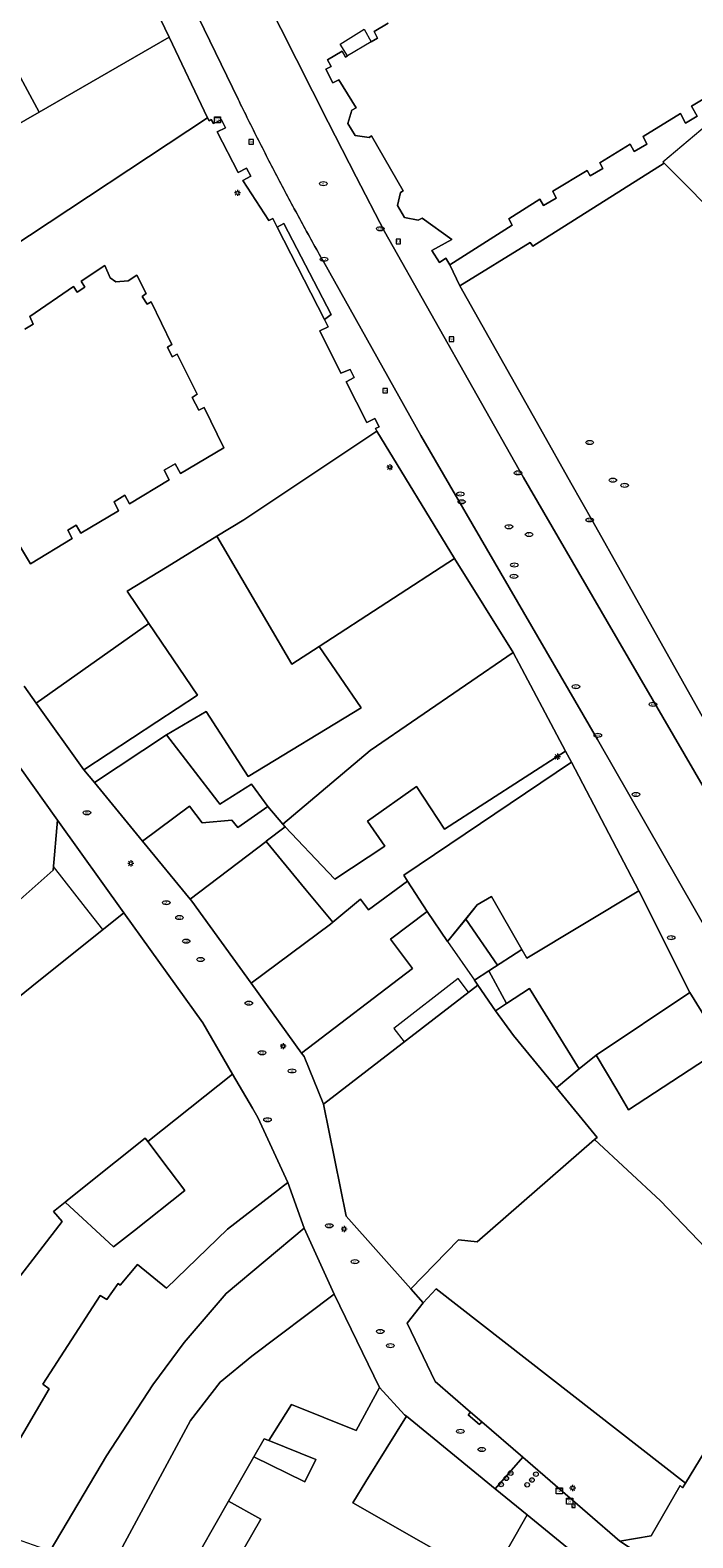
# Model space of a CAD drawing. Header units: metres. Extents: x 187916 to 189411, y 333285 to 334910.
# Tile 345 of 348: x 188871 to 188915, y 334398 to 334497. Entities that reach past the tile are written whole.
import ezdxf
from ezdxf.enums import TextEntityAlignment as Align

# ---------------------------------------------------------------- set-up
doc = ezdxf.new("R2010")
doc.units = ezdxf.units.M
for name, color, linetype, lineweight in [('B-WE-IE-MEUBILAIR-S', 253, 'Continuous', 15), ('B-WE-IE-TERREINAFSCHEIDING_KUNSTMATIG_HEKWERK-G', 253, 'IE-TERREINAFSCHEIDING_KUNSTMATIG-SO', 15), ('B-WE-IE-TERREINAFSCHEIDING_KUNSTMATIG_MUUR-G', 253, 'IE-TERREINAFSCHEIDING_KUNSTMATIG-SO', 15), ('B-WE-OG-BEBOUWING-GV', 253, 'Continuous', 15), ('B-WE-OG-BEBOUWING_LUIFEL-GV', 253, 'Continuous', 15), ('B-WE-OG-TERREIN_ERF-GV', 253, 'Continuous', 15), ('B-WE-VH-OPENVERHARDING-GV', 253, 'Continuous', 15), ('B-WE-VH-OPENVERHARDING_SIERBESTRATING-GV', 253, 'Continuous', 15), ('B-WE-VH-OPENVERHARDING_STRAATBAKSTEEN-GV', 253, 'Continuous', 15)]:
    doc.layers.add(name, color=color, linetype=linetype, lineweight=lineweight)
doc.styles.add('NLCS-ISO', font='NLCS-ISO.ttf')
doc.linetypes.add('IE-TERREINAFSCHEIDING_KUNSTMATIG-SO', pattern='A,4,[82,NLCS.SHX,S=0.75,R=90,X=0,Y=0],4,-2', length=10)

# ---------------------------------------------------------------- blocks, each defined once
blk = doc.blocks.new('SIE-MEUBILAIR_BORD_LOCATIEPAAL-SO')
blk.add_lwpolyline([(-0.75, -0.75), (0.75, -0.75), (0.75, 0.75), (-0.75, 0.75)], close=True)
at = {"style": 'NLCS-ISO'}
blk.add_text('lp', height=0.75, dxfattribs=at).set_placement((0.01, 0.12), align=Align.MIDDLE_CENTER)
blk = doc.blocks.new('SIE-MEUBILAIR_BORD_VERKEER-SO')
blk.add_lwpolyline([(-0.5625, -0.5625), (0.5625, -0.5625), (0.5625, 0.5625), (-0.5625, 0.5625)], close=True)
at = {"style": 'NLCS-ISO'}
blk.add_text('vb', height=0.75, dxfattribs=at).set_placement((0, 0), align=Align.MIDDLE_CENTER)
blk = doc.blocks.new('SIE-MEUBILAIR_KAST_CAI-SO')
for points in [[(-1, 1), (1, 1), (1, 0.84), (-1, 0.84)], [(-1, 0.76), (1, 0.76), (1, -1), (-1, -1)]]:
    blk.add_lwpolyline(points, close=True)
at = {"style": 'NLCS-ISO'}
blk.add_text('cai', height=0.75, dxfattribs=at).set_placement((0, 0), align=Align.MIDDLE_CENTER)
blk = doc.blocks.new('SIE-MEUBILAIR_PAAL_LICHTMAST-SO')
for points in [[(-0.62, 0), (-1, 0)], [(-0.71, 0.71), (-0.44, 0.44)], [(0, 1), (0, 0.62)], [(0.44, 0.44), (0.71, 0.71)], [(1, 0), (0.62, 0)], [(-0.71, -0.71), (-0.44, -0.44)], [(0, -0.62), (0, -1)], [(0.44, -0.44), (0.71, -0.71)]]:
    blk.add_lwpolyline(points)
blk.add_circle((0, 0), 0.5)
blk = doc.blocks.new('SIE-MEUBILAIR_PAAL_AFSLUITPAAL-SO')
blk.add_circle((0, 0), 0.75)
at = {"style": 'NLCS-ISO'}
blk.add_text('af', height=0.75, dxfattribs=at).set_placement((0, 0.05), align=Align.MIDDLE_CENTER)
blk = doc.blocks.new('SIE-MEUBILAIR_PUT_BRANDKRAAN-SO')
blk.add_ellipse((0, 0), major_axis=(1.25, 0), ratio=0.54)
at = {"style": 'NLCS-ISO'}
blk.add_text('bk', height=0.75, dxfattribs=at).set_placement((0.03, 0), align=Align.MIDDLE_CENTER)
blk = doc.blocks.new('SIE-MEUBILAIR_PUT_KOLK-SO')
blk.add_ellipse((0, 0), major_axis=(1.25, 0), ratio=0.54)
at = {"style": 'NLCS-ISO'}
blk.add_text('klk', height=0.75, dxfattribs=at).set_placement((0.03, 0), align=Align.MIDDLE_CENTER)
blk = doc.blocks.new('SIE-MEUBILAIR_PUT_WATERLEIDINGPUT-SO')
blk.add_ellipse((0, 0), major_axis=(1.25, 0), ratio=0.54)
at = {"style": 'NLCS-ISO'}
blk.add_text('wl', height=0.75, dxfattribs=at).set_placement((-0.14, 0), align=Align.MIDDLE_CENTER)
blk = doc.blocks.new('SIE-MEUBILAIR_PUT_RIOOLPUT-SO')
blk.add_ellipse((0, 0), major_axis=(1.25, 0), ratio=0.54)
at = {"style": 'NLCS-ISO'}
blk.add_text('ri', height=0.75, dxfattribs=at).set_placement((-0.04, 0.07), align=Align.MIDDLE_CENTER)
blk = doc.blocks.new('DTM')
at = {"layer": 'B-WE-IE-TERREINAFSCHEIDING_KUNSTMATIG_HEKWERK-G', "ltscale": 0.2, "flags": 128}
blk.add_lwpolyline([(188876.156, 334437.647), (188875.028, 334439.101), (188872.933, 334441.8)], dxfattribs=at)
at = {"layer": 'B-WE-IE-TERREINAFSCHEIDING_KUNSTMATIG_MUUR-G', "ltscale": 0.2, "flags": 128}
for points in [[(188913.008, 334487.952), (188904.396, 334482.506), (188904.208, 334482.749), (188899.595, 334479.905), (188904.887, 334470.523)], [(188910.319, 334460.889), (188915.809, 334451.105)], [(188889.215, 334429.548), (188889.378, 334429.322), (188890.639, 334426.201)]]:
    blk.add_lwpolyline(points, dxfattribs=at)
at = {"layer": 'B-WE-OG-BEBOUWING-GV', "ltscale": 0.2, "flags": 128}
for points in [[(188894.888, 334497.148), (188893.965, 334496.59), (188894.198, 334496.168), (188893.78, 334495.921), (188892.229, 334495.002), (188892.09, 334494.92), (188891.863, 334495.305), (188890.91, 334494.732), (188891.155, 334494.303), (188890.794, 334494.118), (188891.253, 334493.218), (188891.654, 334493.423), (188892.797, 334491.582), (188892.509, 334491.426), (188892.25, 334490.548), (188892.726, 334489.781), (188893.637, 334489.641), (188893.807, 334489.746), (188895.876, 334486.141), (188895.712, 334486.024), (188895.504, 334485.174), (188895.955, 334484.381), (188896.86, 334484.205), (188897.121, 334484.354), (188899.077, 334482.935), (188897.759, 334482.225), (188898.26, 334481.44), (188898.681, 334481.709), (188898.95, 334481.288), (188903.021, 334483.885), (188902.815, 334484.311), (188904.838, 334485.591), (188905.076, 334485.182), (188905.927, 334485.65), (188905.693, 334486.112), (188907.962, 334487.481), (188908.158, 334487.129), (188908.978, 334487.612), (188908.79, 334487.987), (188910.777, 334489.208), (188911.042, 334488.724), (188911.879, 334489.203), (188911.629, 334489.707), (188914.075, 334491.224), (188914.411, 334490.59), (188915.17, 334491.032), (188914.806, 334491.685), (188919.068, 334494.256)], [(188870.994, 334453.634), (188871.798, 334452.505), (188879.185, 334457.752), (188878.98, 334458.056), (188877.768, 334459.857), (188880.384, 334461.461), (188883.658, 334463.469), (188885.429, 334464.555), (188894.153, 334470.375), (188894.069, 334470.54), (188894.3, 334470.659), (188894.021, 334471.199), (188893.488, 334470.933), (188892.132, 334473.609), (188892.667, 334473.88), (188892.397, 334474.413), (188891.781, 334474.176), (188890.409, 334476.956), (188890.947, 334477.221), (188890.705, 334477.693), (188887.602, 334483.759), (188887.314, 334484.323), (188887.052, 334484.202), (188885.354, 334486.817), (188885.886, 334487.096), (188885.603, 334487.634), (188885.042, 334487.337), (188883.679, 334490.009), (188884.214, 334490.282), (188883.948, 334490.804), (188883.418, 334490.565), (188883.273, 334490.831), (188883.137, 334490.725), (188883.044, 334490.92), (188870.065, 334482.348)], [(188871.052, 334477.057), (188871.601, 334477.394), (188871.372, 334477.88), (188874.25, 334479.851), (188874.486, 334479.497), (188874.995, 334479.809), (188874.754, 334480.206), (188876.306, 334481.24), (188876.643, 334480.421), (188877.029, 334480.173), (188877.827, 334480.225), (188878.396, 334480.606), (188879.015, 334479.404), (188878.738, 334479.21), (188879.066, 334478.691), (188879.332, 334478.852), (188880.705, 334476.06), (188880.413, 334475.868), (188880.708, 334475.247), (188881.047, 334475.417), (188882.349, 334472.791), (188882.029, 334472.584), (188882.459, 334471.74), (188882.81, 334471.919), (188884.111, 334469.275), (188881.254, 334467.596), (188880.909, 334468.23), (188880.186, 334467.801), (188880.523, 334467.163), (188877.916, 334465.586), (188877.599, 334466.155), (188876.9, 334465.736), (188877.203, 334465.144), (188874.724, 334463.667), (188874.419, 334464.204), (188873.87, 334463.875), (188874.157, 334463.316), (188871.424, 334461.655), (188869.788, 334464.383)], [(188868.861, 334412.504), (188873.493, 334418.502), (188872.924, 334419.138), (188873.688, 334419.76), (188873.83, 334419.875), (188875.041, 334420.845), (188878.944, 334423.97), (188879.113, 334423.745), (188884.675, 334428.165), (188882.719, 334431.533), (188877.542, 334438.761), (188871.504, 334433.908), (188868.405, 334431.432)], [(188867.488, 334398.71), (188872.636, 334407.515), (188872.236, 334407.807), (188875.992, 334413.641), (188876.426, 334413.377), (188877.177, 334414.413), (188877.293, 334414.31), (188878.441, 334415.679), (188880.339, 334414.126), (188884.347, 334417.998), (188888.301, 334421.042), (188886.335, 334425.309), (188885.979, 334425.922), (188884.675, 334428.165), (188879.113, 334423.745), (188880.518, 334421.884), (188881.55, 334420.519), (188878.236, 334417.912), (188876.871, 334416.839), (188873.688, 334419.76), (188872.924, 334419.138), (188873.493, 334418.502), (188868.861, 334412.504)]]:
    blk.add_lwpolyline(points, dxfattribs=at)
for points in [[(188871.981, 334491.305), (188880.523, 334496.228), (188877.892, 334501.691), (188870.152, 334497.302), (188864.268, 334493.96), (188865.303, 334492.012), (188865.942, 334490.896), (188870.764, 334493.587)], [(188870.065, 334482.348), (188883.044, 334490.92), (188880.523, 334496.228), (188871.981, 334491.305), (188864.71, 334487.117), (188865.574, 334485.131), (188867.891, 334486.545), (188868.647, 334485.199), (188868.506, 334485.089)], [(188894.153, 334470.375), (188885.429, 334464.555), (188883.658, 334463.469), (188888.564, 334455.07), (188890.355, 334456.232), (188899.248, 334462.005)], [(188890.355, 334456.232), (188893.116, 334452.201), (188885.71, 334447.691), (188882.945, 334451.971), (188880.344, 334450.434), (188883.71, 334446.067), (188883.847, 334445.89), (188885.927, 334447.187), (188886.161, 334446.863), (188886.987, 334445.721), (188887.977, 334444.57), (188893.718, 334449.399), (188903.097, 334455.834), (188899.248, 334462.005)], [(188879.185, 334457.752), (188871.798, 334452.505), (188874.915, 334448.146), (188879.713, 334451.298), (188882.368, 334453.039)], [(188888.137, 334444.398), (188890.948, 334441.425), (188891.397, 334440.95), (188894.68, 334443.117), (188893.533, 334444.775), (188896.753, 334447.048), (188898.6, 334444.249), (188906.526, 334449.363), (188903.097, 334455.834), (188893.718, 334449.399), (188887.977, 334444.57)], [(188868.314, 334451.663), (188866.772, 334450.425), (188861.697, 334446.351), (188867.761, 334439.755), (188860.415, 334432.919), (188859.725, 334433.527), (188854.197, 334428.168), (188855.799, 334426.509), (188858.401, 334428.69), (188869.147, 334438.233), (188872.912, 334441.558), (188873.197, 334444.827)], [(188880.344, 334450.434), (188875.613, 334447.297), (188878.764, 334443.464), (188881.848, 334445.752), (188882.691, 334444.666), (188884.622, 334444.839), (188885.024, 334444.346), (188886.987, 334445.721), (188886.161, 334446.863), (188885.927, 334447.187), (188883.847, 334445.89), (188883.71, 334446.067)], [(188906.927, 334448.647), (188895.911, 334441.227), (188896.171, 334440.828), (188897.46, 334438.848), (188898.793, 334436.87), (188900.743, 334439.282), (188901.668, 334439.823), (188903.664, 334436.34), (188903.983, 334435.783), (188911.34, 334440.195)], [(188886.987, 334445.721), (188885.024, 334444.346), (188884.622, 334444.839), (188882.691, 334444.666), (188881.848, 334445.752), (188878.764, 334443.464), (188881.907, 334439.639), (188886.881, 334443.438), (188886.892, 334443.447), (188888.137, 334444.398), (188887.977, 334444.57)], [(188885.897, 334434.137), (188891.11, 334438.016), (188891.256, 334438.137), (188889.517, 334440.244), (188886.881, 334443.438), (188881.907, 334439.639), (188882.007, 334439.518)], [(188885.897, 334434.137), (188889.215, 334429.548), (188896.493, 334435.106), (188895.045, 334437.033), (188897.46, 334438.848), (188896.171, 334440.828), (188893.612, 334438.947), (188893.082, 334439.644), (188891.256, 334438.137), (188891.11, 334438.016)], [(188903.664, 334436.34), (188901.494, 334434.935), (188902.667, 334432.802), (188904.158, 334433.794), (188907.437, 334428.523), (188908.55, 334429.42), (188914.681, 334433.522), (188911.34, 334440.195), (188903.983, 334435.783)], [(188901.944, 334432.321), (188902.667, 334432.802), (188901.494, 334434.935), (188900.555, 334434.327), (188900.772, 334434.014)], [(188900.772, 334434.014), (188890.639, 334426.201), (188892.133, 334418.839), (188896.372, 334414.079), (188899.518, 334417.299), (188900.726, 334417.147), (188908.435, 334423.867), (188908.6, 334424.011), (188905.935, 334427.256), (188903.108, 334430.7), (188901.944, 334432.321)], [(188914.681, 334433.522), (188908.55, 334429.42), (188909.894, 334427.141), (188910.667, 334425.831), (188916.916, 334429.923)], [(188905.935, 334427.256), (188908.6, 334424.011), (188908.435, 334423.867), (188912.764, 334419.841), (188920.656, 334411.599), (188921.078, 334412.293), (188920.989, 334412.417), (188924.088, 334417.433), (188924.205, 334417.298), (188924.456, 334417.765), (188924.577, 334417.99), (188924.188, 334418.55), (188924.048, 334418.437), (188916.916, 334429.923), (188910.667, 334425.831), (188909.894, 334427.141), (188908.55, 334429.42), (188907.437, 334428.523)], [(188908.435, 334423.867), (188900.726, 334417.147), (188899.518, 334417.299), (188896.372, 334414.079), (188897.195, 334413.155), (188898.041, 334414.067), (188914.398, 334401.317), (188920.656, 334411.599), (188912.764, 334419.841)], [(188872.708, 334396.869), (188876.396, 334403.121), (188879.439, 334407.768), (188881.494, 334410.541), (188884.261, 334413.766), (188889.38, 334418.065), (188888.301, 334421.042), (188884.347, 334417.998), (188880.339, 334414.126), (188878.441, 334415.679), (188877.293, 334414.31), (188877.177, 334414.413), (188876.426, 334413.377), (188875.992, 334413.641), (188872.236, 334407.807), (188872.636, 334407.515), (188867.488, 334398.71)], [(188876.531, 334395.44), (188881.909, 334405.425), (188883.874, 334407.949), (188885.935, 334409.651), (188891.345, 334413.713), (188889.38, 334418.065), (188884.261, 334413.766), (188881.494, 334410.541), (188879.439, 334407.768), (188876.396, 334403.121), (188872.708, 334396.869)], [(188891.345, 334413.713), (188885.935, 334409.651), (188883.874, 334407.949), (188881.909, 334405.425), (188876.531, 334395.44), (188880.818, 334393.838), (188884.411, 334400.136), (188886.076, 334403.038), (188886.757, 334404.225), (188887.061, 334404.112), (188888.542, 334406.481), (188892.787, 334404.77), (188894.334, 334407.601)], [(188897.195, 334413.155), (188896.144, 334411.819), (188897.983, 334407.991), (188900.3, 334405.984), (188901.04, 334405.343), (188903.723, 334403.019), (188910.094, 334397.501), (188912.146, 334397.853), (188914.052, 334401.164), (188914.219, 334401.022), (188914.398, 334401.317), (188898.041, 334414.067)], [(188884.411, 334400.136), (188886.544, 334398.954), (188885.432, 334397.049), (188889.276, 334395.236), (188890.041, 334396.514), (188900.197, 334390.622), (188900.345, 334390.881), (188902.381, 334394.436), (188901.619, 334395.025), (188901.553, 334394.909), (188892.576, 334400.033), (188893.432, 334401.418), (188896.085, 334405.713), (188895.974, 334405.804), (188894.334, 334407.601), (188892.787, 334404.77), (188888.542, 334406.481), (188887.061, 334404.112), (188890.153, 334402.866), (188889.413, 334401.411), (188889.371, 334401.432), (188886.076, 334403.038)], [(188893.432, 334401.418), (188892.576, 334400.033), (188901.553, 334394.909), (188901.619, 334395.025), (188904.014, 334399.235), (188901.917, 334400.948), (188896.085, 334405.713)], [(188889.276, 334395.236), (188885.432, 334397.049), (188886.544, 334398.954), (188884.411, 334400.136), (188880.818, 334393.838), (188887.089, 334391.574)]]:
    blk.add_lwpolyline(points, close=True, dxfattribs=at)
at = {"layer": 'B-WE-OG-BEBOUWING_LUIFEL-GV', "ltscale": 0.2, "flags": 128}
for points in [[(188899.979, 334438.337), (188902.075, 334435.311), (188903.664, 334436.34), (188901.668, 334439.823), (188900.743, 334439.282)], [(188899.979, 334438.337), (188898.793, 334436.87), (188900.555, 334434.327), (188901.494, 334434.935), (188902.075, 334435.311)], [(188900.173, 334433.552), (188899.494, 334434.434), (188895.254, 334431.165), (188895.934, 334430.284)]]:
    blk.add_lwpolyline(points, close=True, dxfattribs=at)
at = {"layer": 'B-WE-OG-TERREIN_ERF-GV', "ltscale": 0.2, "flags": 128}
for points in [[(188854.77, 334502.514), (188860.322, 334491.719), (188860.496, 334491.402), (188862.056, 334492.255), (188863.302, 334489.978), (188861.741, 334489.124), (188863.287, 334486.298), (188866.673, 334480.108), (188870.065, 334482.348), (188868.506, 334485.089), (188868.647, 334485.199), (188867.891, 334486.545), (188865.574, 334485.131), (188864.71, 334487.117), (188871.981, 334491.305), (188870.764, 334493.587), (188865.942, 334490.896), (188865.303, 334492.012), (188864.268, 334493.96), (188870.152, 334497.302)], [(188919.068, 334494.256), (188914.806, 334491.685), (188915.17, 334491.032), (188914.411, 334490.59), (188914.075, 334491.224), (188911.629, 334489.707), (188911.879, 334489.203), (188911.042, 334488.724), (188910.777, 334489.208), (188908.79, 334487.987), (188908.978, 334487.612), (188908.158, 334487.129), (188907.962, 334487.481), (188905.693, 334486.112), (188905.927, 334485.65), (188905.076, 334485.182), (188904.838, 334485.591), (188902.815, 334484.311), (188903.021, 334483.885), (188898.95, 334481.288), (188899.595, 334479.905), (188904.208, 334482.749), (188904.396, 334482.506), (188913.008, 334487.952), (188912.926, 334488.035), (188918.32, 334492.591)], [(188869.788, 334464.383), (188871.424, 334461.655), (188874.157, 334463.316), (188873.87, 334463.875), (188874.419, 334464.204), (188874.724, 334463.667), (188877.203, 334465.144), (188876.9, 334465.736), (188877.599, 334466.155), (188877.916, 334465.586), (188880.523, 334467.163), (188880.186, 334467.801), (188880.909, 334468.23), (188881.254, 334467.596), (188884.111, 334469.275), (188882.81, 334471.919), (188882.459, 334471.74), (188882.029, 334472.584), (188882.349, 334472.791), (188881.047, 334475.417), (188880.708, 334475.247), (188880.413, 334475.868), (188880.705, 334476.06), (188879.332, 334478.852), (188879.066, 334478.691), (188878.738, 334479.21), (188879.015, 334479.404), (188878.396, 334480.606), (188877.827, 334480.225), (188877.029, 334480.173), (188876.643, 334480.421), (188876.306, 334481.24), (188874.754, 334480.206), (188874.995, 334479.809), (188874.486, 334479.497), (188874.25, 334479.851), (188871.372, 334477.88), (188871.601, 334477.394), (188871.052, 334477.057)]]:
    blk.add_lwpolyline(points, dxfattribs=at)
for points in [[(188890.705, 334477.693), (188891.16, 334478.015), (188888.046, 334484.002), (188887.602, 334483.759)], [(188874.915, 334448.146), (188875.613, 334447.297), (188880.344, 334450.434), (188882.945, 334451.971), (188885.71, 334447.691), (188893.116, 334452.201), (188890.355, 334456.232), (188888.564, 334455.07), (188883.658, 334463.469), (188880.384, 334461.461), (188877.768, 334459.857), (188878.98, 334458.056), (188879.185, 334457.752), (188882.368, 334453.039), (188879.713, 334451.298)], [(188906.927, 334448.647), (188906.526, 334449.363), (188898.6, 334444.249), (188896.753, 334447.048), (188893.533, 334444.775), (188894.68, 334443.117), (188891.397, 334440.95), (188890.948, 334441.425), (188888.137, 334444.398), (188886.892, 334443.447), (188886.881, 334443.438), (188889.517, 334440.244), (188891.256, 334438.137), (188893.082, 334439.644), (188893.612, 334438.947), (188896.171, 334440.828), (188895.911, 334441.227)], [(188864.914, 334422.852), (188865.216, 334428.853), (188868.405, 334431.432), (188871.504, 334433.908), (188877.542, 334438.761), (188873.197, 334444.827), (188872.912, 334441.558), (188869.147, 334438.233), (188858.401, 334428.69), (188863.376, 334422.867)], [(188903.664, 334436.34), (188901.668, 334439.823), (188900.743, 334439.282), (188898.793, 334436.87), (188897.46, 334438.848), (188895.045, 334437.033), (188896.493, 334435.106), (188889.215, 334429.548), (188889.378, 334429.322), (188890.639, 334426.201), (188900.772, 334434.014), (188900.555, 334434.327), (188901.494, 334434.935)], [(188901.944, 334432.321), (188903.108, 334430.7), (188905.935, 334427.256), (188907.437, 334428.523), (188904.158, 334433.794), (188902.667, 334432.802)], [(188875.041, 334420.845), (188873.83, 334419.875), (188873.688, 334419.76), (188876.871, 334416.839), (188878.236, 334417.912), (188881.55, 334420.519), (188880.518, 334421.884), (188879.113, 334423.745), (188878.944, 334423.97)], [(188901.04, 334405.343), (188900.3, 334405.984), (188900.171, 334405.832), (188900.141, 334405.797), (188900.889, 334405.165), (188900.926, 334405.208)], [(188889.371, 334401.432), (188889.413, 334401.411), (188890.153, 334402.866), (188887.061, 334404.112), (188886.757, 334404.225), (188886.076, 334403.038)]]:
    blk.add_lwpolyline(points, close=True, dxfattribs=at)
at = {"layer": 'B-WE-VH-OPENVERHARDING-GV', "ltscale": 0.2, "flags": 128}
blk.add_lwpolyline([(188917.215, 334483.739), (188913.008, 334487.952), (188904.396, 334482.506), (188904.208, 334482.749), (188899.595, 334479.905), (188904.887, 334470.523), (188906.886, 334466.979), (188908.324, 334464.446), (188910.319, 334460.889), (188915.809, 334451.105)], dxfattribs=at)
at = {"layer": 'B-WE-VH-OPENVERHARDING_SIERBESTRATING-GV', "ltscale": 0.2, "flags": 128}
blk.add_lwpolyline([(188868.314, 334451.663), (188873.197, 334444.827), (188877.542, 334438.761), (188882.719, 334431.533), (188884.675, 334428.165), (188885.979, 334425.922), (188886.335, 334425.309), (188888.301, 334421.042), (188889.38, 334418.065), (188891.345, 334413.713), (188894.334, 334407.601), (188895.974, 334405.804), (188896.085, 334405.713), (188901.917, 334400.948), (188903.723, 334403.019), (188901.04, 334405.343), (188900.926, 334405.208), (188900.889, 334405.165), (188900.141, 334405.797), (188900.171, 334405.832), (188900.3, 334405.984), (188897.983, 334407.991), (188896.144, 334411.819), (188897.195, 334413.155), (188896.372, 334414.079), (188892.133, 334418.839), (188890.639, 334426.201), (188889.378, 334429.322), (188889.215, 334429.548), (188885.897, 334434.137), (188882.007, 334439.518), (188881.907, 334439.639), (188878.764, 334443.464), (188875.613, 334447.297), (188874.915, 334448.146), (188871.798, 334452.505), (188870.994, 334453.634)], dxfattribs=at)
for points in [[(188910.094, 334397.501), (188914.839, 334394.413), (188925.786, 334412.317), (188924.456, 334417.765), (188924.205, 334417.298), (188924.088, 334417.433), (188920.989, 334412.417), (188921.078, 334412.293), (188920.656, 334411.599), (188914.398, 334401.317), (188914.219, 334401.022), (188914.052, 334401.164), (188912.146, 334397.853)], [(188901.936, 334385.596), (188908.355, 334395.687), (188904.014, 334399.235), (188901.619, 334395.025), (188902.381, 334394.436), (188900.345, 334390.881), (188900.197, 334390.622), (188898.188, 334387.112)]]:
    blk.add_lwpolyline(points, close=True, dxfattribs=at)
at = {"layer": 'B-WE-VH-OPENVERHARDING_STRAATBAKSTEEN-GV', "ltscale": 0.2, "flags": 128}
for points in [[(188915.809, 334451.105), (188910.319, 334460.889), (188908.324, 334464.446), (188906.886, 334466.979), (188904.887, 334470.523), (188899.595, 334479.905), (188898.95, 334481.288), (188898.681, 334481.709), (188898.26, 334481.44), (188897.759, 334482.225), (188899.077, 334482.935), (188897.121, 334484.354), (188896.86, 334484.205), (188895.955, 334484.381), (188895.504, 334485.174), (188895.712, 334486.024), (188895.876, 334486.141), (188893.807, 334489.746), (188893.637, 334489.641), (188892.726, 334489.781), (188892.25, 334490.548), (188892.509, 334491.426), (188892.797, 334491.582), (188891.654, 334493.423), (188891.253, 334493.218), (188890.794, 334494.118), (188891.155, 334494.303), (188890.91, 334494.732), (188891.863, 334495.305), (188892.09, 334494.92), (188892.229, 334495.002), (188891.735, 334495.769), (188893.317, 334496.743), (188893.78, 334495.921), (188894.198, 334496.168), (188893.965, 334496.59), (188894.888, 334497.148)], [(188877.892, 334501.691), (188880.523, 334496.228), (188883.044, 334490.92), (188883.137, 334490.725), (188883.273, 334490.831), (188883.418, 334490.565), (188883.948, 334490.804), (188884.214, 334490.282), (188883.679, 334490.009), (188885.042, 334487.337), (188885.603, 334487.634), (188885.886, 334487.096), (188885.354, 334486.817), (188887.052, 334484.202), (188887.314, 334484.323), (188887.602, 334483.759), (188888.046, 334484.002), (188891.16, 334478.015), (188890.705, 334477.693), (188890.947, 334477.221), (188890.409, 334476.956), (188891.781, 334474.176), (188892.397, 334474.413), (188892.667, 334473.88), (188892.132, 334473.609), (188893.488, 334470.933), (188894.021, 334471.199), (188894.3, 334470.659), (188894.069, 334470.54), (188894.153, 334470.375), (188899.248, 334462.005), (188903.097, 334455.834), (188906.526, 334449.363), (188906.927, 334448.647), (188911.34, 334440.195), (188914.681, 334433.522), (188916.916, 334429.923)], [(188880.583, 334511.18), (188890.947, 334490.639), (188892.796, 334487.049), (188894.648, 334483.46), (188903.78, 334467.328), (188909.274, 334457.87), (188919.376, 334440.505)], [(188919.376, 334440.505), (188909.274, 334457.87), (188903.78, 334467.328), (188894.648, 334483.46), (188892.796, 334487.049), (188890.947, 334490.639), (188880.583, 334511.18)], [(188885.044, 334492.153), (188880.233, 334502.077)], [(188880.233, 334502.077), (188885.044, 334492.153)], [(188917.128, 334435.314), (188908.626, 334450.122), (188897.03, 334470.076), (188890.639, 334481.497)], [(188890.639, 334481.497), (188897.03, 334470.076), (188908.626, 334450.122), (188917.128, 334435.314)]]:
    blk.add_lwpolyline(points, dxfattribs=at)
for points in [[(188886.383, 334489.458, -0.004013), (188885.044, 334492.153)], [(188885.044, 334492.153, 0.004013), (188886.383, 334489.458)], [(188887.762, 334486.783, -0.00401), (188886.383, 334489.458)], [(188886.383, 334489.458, 0.00401), (188887.762, 334486.783)], [(188889.181, 334484.129, -0.004163), (188887.762, 334486.783)], [(188887.762, 334486.783, 0.004163), (188889.181, 334484.129)], [(188890.639, 334481.497, -0.003874), (188889.181, 334484.129)], [(188889.181, 334484.129, 0.003874), (188890.639, 334481.497)]]:
    blk.add_lwpolyline(points, format="xyb", dxfattribs=at)
blk.add_lwpolyline([(188904.014, 334399.235), (188908.355, 334395.687), (188912.993, 334392.525), (188914.839, 334394.413), (188910.094, 334397.501), (188903.723, 334403.019), (188901.917, 334400.948)], close=True, dxfattribs=at)
at = {"layer": 'B-WE-IE-MEUBILAIR-S', "xscale": 0.2, "yscale": 0.2, "zscale": 0.2}
for name, p in [('SIE-MEUBILAIR_KAST_CAI-SO', (188883.697, 334490.806)), ('SIE-MEUBILAIR_BORD_LOCATIEPAAL-SO', (188885.908, 334489.347)), ('SIE-MEUBILAIR_PUT_RIOOLPUT-SO', (188890.636, 334486.609)), ('SIE-MEUBILAIR_PAAL_LICHTMAST-SO', (188885, 334486)), ('SIE-MEUBILAIR_PUT_KOLK-SO', (188894.372, 334483.648)), ('SIE-MEUBILAIR_BORD_LOCATIEPAAL-SO', (188895.562, 334482.818)), ('SIE-MEUBILAIR_PUT_KOLK-SO', (188890.682, 334481.648)), ('SIE-MEUBILAIR_BORD_LOCATIEPAAL-SO', (188899.045, 334476.409)), ('SIE-MEUBILAIR_BORD_LOCATIEPAAL-SO', (188894.694, 334473.022)), ('SIE-MEUBILAIR_PUT_KOLK-SO', (188908.117, 334469.62)), ('SIE-MEUBILAIR_PAAL_LICHTMAST-SO', (188895, 334468)), ('SIE-MEUBILAIR_PUT_KOLK-SO', (188903.416, 334467.626)), ('SIE-MEUBILAIR_PUT_RIOOLPUT-SO', (188909.638, 334467.147)), ('SIE-MEUBILAIR_PUT_RIOOLPUT-SO', (188910.411, 334466.808)), ('SIE-MEUBILAIR_PUT_WATERLEIDINGPUT-SO', (188899.638, 334466.24)), ('SIE-MEUBILAIR_PUT_KOLK-SO', (188899.71, 334465.727)), ('SIE-MEUBILAIR_PUT_RIOOLPUT-SO', (188902.82, 334464.089)), ('SIE-MEUBILAIR_PUT_BRANDKRAAN-SO', (188908.123, 334464.541)), ('SIE-MEUBILAIR_PUT_RIOOLPUT-SO', (188904.138, 334463.584)), ('SIE-MEUBILAIR_PUT_WATERLEIDINGPUT-SO', (188903.145, 334460.84)), ('SIE-MEUBILAIR_PUT_WATERLEIDINGPUT-SO', (188903.171, 334461.581)), ('SIE-MEUBILAIR_PUT_WATERLEIDINGPUT-SO', (188907.212, 334453.596)), ('SIE-MEUBILAIR_PUT_KOLK-SO', (188912.266, 334452.436)), ('SIE-MEUBILAIR_PUT_KOLK-SO', (188908.653, 334450.401)), ('SIE-MEUBILAIR_PAAL_LICHTMAST-SO', (188906, 334449)), ('SIE-MEUBILAIR_PUT_WATERLEIDINGPUT-SO', (188911.156, 334446.52)), ('SIE-MEUBILAIR_PUT_KOLK-SO', (188875.123, 334445.318)), ('SIE-MEUBILAIR_PAAL_LICHTMAST-SO', (188878, 334442)), ('SIE-MEUBILAIR_PUT_WATERLEIDINGPUT-SO', (188880.331, 334439.413)), ('SIE-MEUBILAIR_PUT_WATERLEIDINGPUT-SO', (188881.196, 334438.441)), ('SIE-MEUBILAIR_PUT_KOLK-SO', (188913.466, 334437.125)), ('SIE-MEUBILAIR_PUT_KOLK-SO', (188881.637, 334436.891)), ('SIE-MEUBILAIR_PUT_RIOOLPUT-SO', (188882.582, 334435.69)), ('SIE-MEUBILAIR_PUT_WATERLEIDINGPUT-SO', (188885.748, 334432.823)), ('SIE-MEUBILAIR_PUT_KOLK-SO', (188886.619, 334429.566)), ('SIE-MEUBILAIR_PAAL_LICHTMAST-SO', (188888, 334430)), ('SIE-MEUBILAIR_PUT_BRANDKRAAN-SO', (188888.581, 334428.376)), ('SIE-MEUBILAIR_PUT_WATERLEIDINGPUT-SO', (188886.973, 334425.169)), ('SIE-MEUBILAIR_PUT_KOLK-SO', (188891.026, 334418.212)), ('SIE-MEUBILAIR_PAAL_LICHTMAST-SO', (188892, 334418)), ('SIE-MEUBILAIR_PUT_WATERLEIDINGPUT-SO', (188892.71, 334415.857)), ('SIE-MEUBILAIR_PUT_RIOOLPUT-SO', (188894.373, 334411.275)), ('SIE-MEUBILAIR_PUT_KOLK-SO', (188895.034, 334410.344)), ('SIE-MEUBILAIR_PUT_KOLK-SO', (188899.629, 334404.717)), ('SIE-MEUBILAIR_PUT_WATERLEIDINGPUT-SO', (188901.034, 334403.529)), ('SIE-MEUBILAIR_PAAL_AFSLUITPAAL-SO', (188902.648, 334401.633)), ('SIE-MEUBILAIR_PAAL_AFSLUITPAAL-SO', (188902.934, 334401.98)), ('SIE-MEUBILAIR_PAAL_AFSLUITPAAL-SO', (188904.327, 334401.525)), ('SIE-MEUBILAIR_PAAL_AFSLUITPAAL-SO', (188904.589, 334401.91)), ('SIE-MEUBILAIR_PAAL_AFSLUITPAAL-SO', (188902.302, 334401.235)), ('SIE-MEUBILAIR_PAAL_AFSLUITPAAL-SO', (188904.018, 334401.211)), ('SIE-MEUBILAIR_KAST_CAI-SO', (188906.128, 334400.81)), ('SIE-MEUBILAIR_PAAL_LICHTMAST-SO', (188907, 334401)), ('SIE-MEUBILAIR_KAST_CAI-SO', (188906.807, 334400.139)), ('SIE-MEUBILAIR_BORD_VERKEER-SO', (188907.053, 334399.825))]:
    blk.add_blockref(name, p, dxfattribs=at)

msp = doc.modelspace()

# ---------------------------------------------------------------- block references
msp.add_blockref('DTM', (0, 0))

doc.saveas('drawing.dxf')
